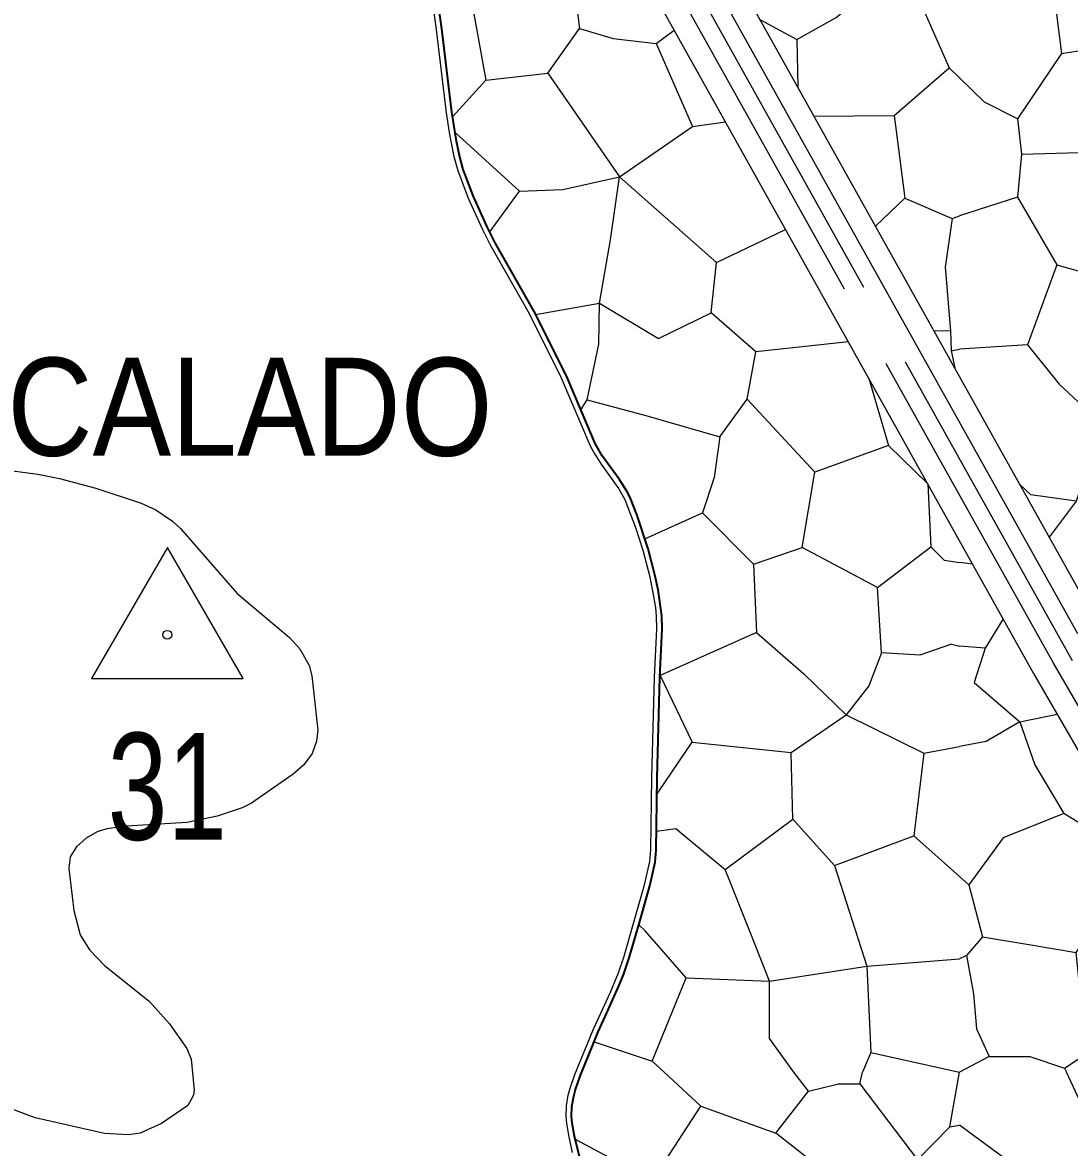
# Model space of a CAD drawing. Extents: x -64005 to -55000, y -89025 to -80000.
# Drawn here: x -57075 to -56487, y -87561 to -86930 of the extents above; entities that cross this region are included whole.
import ezdxf
from ezdxf.enums import TextEntityAlignment as Align

# ---------------------------------------------------------------- set-up
doc = ezdxf.new("R2010")
doc.units = 0
doc.header["$LTSCALE"] = 32
doc.linetypes.add('LONG_DASHED', pattern=[7.5, 6, -1.5])
for name, color, linetype, lineweight in [('1', 7, 'Continuous', 25), ('19', 7, 'Continuous', 25), ('24', 7, 'Continuous', 25), ('39', 7, 'LONG_DASHED', 25), ('41', 7, 'Continuous', 25), ('6', 7, 'Continuous', 25), ('8', 7, 'Continuous', 25)]:
    doc.layers.add(name, color=color, linetype=linetype, lineweight=lineweight)
doc.layers.add('36', color=7, linetype='Continuous')
doc.layers.add('37', color=7, linetype='Continuous')

msp = doc.modelspace()

# ---------------------------------------------------------------- linework, layer by layer
at = {"layer": '1'}
msp.add_lwpolyline([(-57102.66, -87178.36), (-57065.9, -87183.16), (-57053.84, -87185.51), (-57033.32, -87191.04), (-57007.96, -87199.46), (-56999.73, -87203.16), (-56990.39, -87209.44), (-56985.87, -87213.58), (-56954.12, -87250.03), (-56924.66, -87274.79), (-56918.87, -87281.12), (-56913.71, -87290.43), (-56912.28, -87296.3), (-56908.93, -87326.82), (-56909.58, -87333), (-56912.11, -87339.78), (-56916.78, -87346.17), (-56922.76, -87351.55), (-56946, -87367.67), (-56951.25, -87370.34), (-56965.31, -87375.08), (-56982.35, -87378.56), (-57016.08, -87380.69), (-57027.26, -87382.21), (-57032.59, -87383.82), (-57038.85, -87387.42), (-57044.22, -87392.18), (-57047.68, -87397.93), (-57048.52, -87404.41), (-57045.72, -87428.02), (-57042.07, -87441.54), (-57036.94, -87450), (-57028.54, -87458.75), (-57003.43, -87478.78), (-56991.97, -87491.48), (-56982.29, -87505.39), (-56979.91, -87511.34), (-56978.2, -87528.84), (-56978.64, -87531.57), (-56981.69, -87537.34), (-56996.52, -87547.49), (-57008.54, -87552.86), (-57015.06, -87553.83), (-57028.54, -87553.01), (-57067.46, -87544.3), (-57085.31, -87537.6)], dxfattribs=at)
at = {"layer": '19'}
for p, q in [((-56640.15, -86939.24), (-56639.61, -86965.86)), ((-56491.74, -86947.17), (-56453.09, -86940.84)), ((-56833.25, -86982.65), (-56814.52, -86962.15)), ((-56812.43, -87047.14), (-56795.71, -87024.29)), ((-56579.49, -87028.24), (-56595.96, -87043.99)), ((-56563.25, -87102.53), (-56553.95, -87102.7)), ((-56611.18, -87108.99), (-56663.15, -87114.6)), ((-56553.53, -87113.89), (-56548.89, -87112.97)), ((-56483.38, -87198.31), (-56498.51, -87218.41)), ((-56725.4, -87219.41), (-56693.08, -87204.92)), ((-56541.51, -87233.7), (-56548.89, -87232.62)), ((-56553.48, -87278.5), (-56548.89, -87279.66)), ((-56515.08, -87322.12), (-56494.1, -87317.74)), ((-56598.72, -87507.62), (-56548.89, -87518.73)), ((-56554.24, -87549.23), (-56548.89, -87548.43))]:
    msp.add_line(p, q, dxfattribs=at)
for points in [[(-56360.7, -87023.83), (-56358.01, -87027.67), (-56351.92, -87034.59), (-56346.57, -87039.78), (-56343.43, -87041.95), (-56340.23, -87043.41), (-56333.52, -87044.78), (-56325.87, -87045.06), (-56321.12, -87045.73), (-56311.72, -87047.89), (-56307.86, -87049.14), (-56306.12, -87050.12), (-56304.08, -87052.42), (-56303.17, -87055.34), (-56303.51, -87061.2), (-56306.06, -87084.97), (-56307.75, -87096.86), (-56307.76, -87102.8), (-56305.96, -87118.15), (-56478.69, -87253.88), (-56997.62, -86325.05)], [(-57152.39, -86423.82), (-57035.42, -86349.62), (-56507.31, -87294.92)], [(-56799.1, -86867.42), (-56824.64, -86906.19), (-56814.52, -86962.15), (-56779.73, -86958.19), (-56762.12, -86933.07)], [(-56760.24, -87573.57), (-56764.87, -87554.6), (-56766.2, -87547.21), (-56766.47, -87543.47), (-56766.28, -87537.9), (-56765.31, -87532.15), (-56764.33, -87528.35), (-56761.76, -87520.91), (-56751.57, -87496), (-56746.77, -87485.37), (-56740.31, -87471.23), (-56737.42, -87464.01), (-56734.23, -87454.56), (-56728.64, -87435.42), (-56722.7, -87414.19), (-56719.68, -87400.87), (-56719.02, -87394.1), (-56718.45, -87353.33), (-56717.04, -87297.29), (-56715.62, -87269.83), (-56715.81, -87262.55), (-56717.88, -87248.03), (-56719.53, -87240.31), (-56723.55, -87225.11), (-56729.85, -87205.69), (-56733.73, -87196.24), (-56735.54, -87192.66), (-56739.86, -87185.91), (-56749.32, -87172.88), (-56753.26, -87165.95), (-56769.41, -87128.02), (-56787.52, -87091.8), (-56809.31, -87053.31), (-56813.63, -87044.76), (-56821.49, -87027.27), (-56827.26, -87012.15), (-56829.42, -87004.35), (-56831.12, -86996.27), (-56833.66, -86980), (-56839.32, -86933.29), (-56845.55, -86888.29)], [(-56766.97, -86894.3), (-56762.12, -86933.07), (-56743.18, -86938.8), (-56718.97, -86941.44), (-56708.88, -86934.11)], [(-56497.46, -86901.35), (-56491.74, -86947.17), (-56516.41, -86983.74), (-56534.9, -86974.48), (-56548.89, -86960.8)], [(-56660.6, -86928.27), (-56640.15, -86939.24), (-56618.13, -86926.91), (-56596.1, -86908.4)], [(-56548.89, -86908.9), (-56568.8, -86923.37), (-56554.72, -86955.11), (-56548.89, -86960.8)], [(-56718.97, -86941.44), (-56698.71, -86988.14), (-56680.2, -86985.45)], [(-56630.4, -86982.33), (-56585.54, -86981.97), (-56554.72, -86955.11)], [(-56779.73, -86958.19), (-56739.66, -87016.34), (-56698.71, -86988.14)], [(-56514.21, -87003.57), (-56481.62, -87002.7), (-56455.64, -87004.9), (-56431.42, -86973.61)], [(-56585.54, -86981.97), (-56579.49, -87028.24), (-56553.06, -87039.71), (-56548.89, -87038.13)], [(-56516.41, -86983.74), (-56514.21, -87003.57), (-56516.41, -87027.8), (-56548.89, -87038.13)], [(-56831.86, -86991.52), (-56795.71, -87024.29), (-56771.48, -87023.4), (-56739.66, -87016.34)], [(-56786.67, -87093.51), (-56750.79, -87087.28), (-56744.62, -87051.6), (-56739.66, -87016.34)], [(-56739.66, -87016.34), (-56685.17, -87064.38), (-56646.45, -87045.86)], [(-56516.41, -87027.8), (-56494.39, -87065.7), (-56510.68, -87110.64), (-56548.89, -87112.97)], [(-56553.06, -87039.71), (-56557.03, -87067.02), (-56553.95, -87102.7), (-56553.53, -87113.89), (-56551.52, -87123.52)], [(-56494.39, -87065.7), (-56455.21, -87076.71), (-56426.57, -87042.35)], [(-56750.79, -87087.28), (-56717.76, -87107.11), (-56688.26, -87092.58), (-56685.17, -87064.38)], [(-56761.34, -87146.97), (-56757.83, -87141.48), (-56751.22, -87110.19), (-56750.79, -87087.28)], [(-56757.83, -87141.48), (-56724.8, -87150.29), (-56683.41, -87162.19), (-56668, -87141.03), (-56663.15, -87114.6), (-56688.26, -87092.58)], [(-56510.68, -87110.64), (-56493.06, -87132.67), (-56468.85, -87155.14), (-56483.38, -87198.31), (-56508.92, -87194.79), (-56514.87, -87189.12)], [(-56599.77, -87129.42), (-56588.74, -87167.04), (-56566.72, -87188.62), (-56566.71, -87188.6)], [(-56588.74, -87167.04), (-56630.13, -87182.02), (-56668, -87141.03)], [(-56683.41, -87162.19), (-56686.47, -87185.1), (-56693.08, -87204.92), (-56664.46, -87233.55), (-56637.15, -87224.3)], [(-56594.89, -87246.78), (-56637.15, -87224.3), (-56630.13, -87182.02)], [(-56566.72, -87188.62), (-56564.94, -87223.87), (-56557.46, -87231.36), (-56548.89, -87232.62)], [(-56553.48, -87278.5), (-56571.1, -87284.66), (-56592.68, -87283.34), (-56594.89, -87246.78), (-56564.94, -87223.87)], [(-56664.46, -87233.55), (-56662.69, -87271.89), (-56636.27, -87295.25), (-56612.5, -87318.15)], [(-56524.43, -87264.27), (-56534.45, -87280.68), (-56548.89, -87279.66)], [(-56662.69, -87271.89), (-56716.85, -87296.12), (-56698.81, -87333.57), (-56643.32, -87339.3), (-56612.5, -87318.15)], [(-56592.68, -87283.34), (-56599.71, -87301.84), (-56612.5, -87318.15), (-56568.9, -87339.74), (-56548.89, -87335.95)], [(-56534.45, -87280.68), (-56540.62, -87300.08), (-56515.08, -87322.12), (-56534.02, -87333.13), (-56548.89, -87335.95)], [(-56716.98, -87296.12), (-56716.85, -87296.12), (-56716.95, -87295.61)], [(-56507.31, -87294.92), (-56467.35, -87363.93), (-56389.48, -87498.86), (-56325.92, -87610.08), (-56279.46, -87688.87), (-56275.39, -87699.04)], [(-56515.08, -87322.12), (-56506.72, -87346.18), (-56490.43, -87373.5), (-56524.33, -87387.15), (-56543.71, -87413.59), (-56548.89, -87408.94)], [(-56718.59, -87363.1), (-56717.74, -87361.32), (-56698.81, -87333.57)], [(-56718.87, -87383.41), (-56708.04, -87382.03), (-56680.32, -87404.95), (-56642.43, -87376.75), (-56643.32, -87339.3)], [(-56568.9, -87339.74), (-56574.5, -87385.99), (-56548.89, -87408.94)], [(-56536.04, -87442.63), (-56510, -87447.06), (-56483.41, -87451.5), (-56465.31, -87423.72), (-56477.66, -87381.42), (-56490.43, -87373.5)], [(-56642.43, -87376.75), (-56618.97, -87402.74), (-56574.5, -87385.99)], [(-56702.3, -87465.76), (-56655.51, -87467.53), (-56665.64, -87441.96), (-56680.32, -87404.95)], [(-56618.97, -87402.74), (-56600.9, -87459.15), (-56548.89, -87455.08)], [(-56543.71, -87413.59), (-56536.04, -87442.63), (-56545.02, -87453.24), (-56548.89, -87455.08)], [(-56721.23, -87512.47), (-56702.3, -87465.76), (-56725.19, -87439.33), (-56728.83, -87436.07)], [(-56545.02, -87453.24), (-56541.03, -87474.78), (-56539.3, -87494.41), (-56532.26, -87509.83), (-56548.89, -87518.73)], [(-56489.98, -87516.43), (-56481.17, -87510.7), (-56478.98, -87495.28), (-56483.41, -87451.5)], [(-56641.86, -87518.73), (-56655.51, -87499.69), (-56655.51, -87467.53), (-56600.9, -87459.15), (-56598.72, -87507.62), (-56603.29, -87518.73)], [(-56753.9, -87501.69), (-56721.23, -87512.47), (-56714.5, -87518.73)], [(-56532.26, -87509.83), (-56509.36, -87509.83), (-56489.98, -87516.43), (-56488.91, -87518.73)], [(-56764.46, -87556.28), (-56721.14, -87579.46), (-56694.07, -87537.71), (-56714.5, -87518.73)], [(-56694.07, -87537.71), (-56651.9, -87552.78), (-56633.69, -87529.23), (-56641.86, -87518.73)], [(-56633.69, -87529.23), (-56616.83, -87525.24), (-56604.84, -87525.24), (-56603.29, -87518.73)], [(-56604.84, -87525.24), (-56572.44, -87567.89), (-56554.24, -87549.23), (-56548.89, -87518.73)], [(-56497.66, -87586.12), (-56471.02, -87557.24), (-56488.91, -87518.73)], [(-56510.52, -87606.54), (-56497.66, -87586.12), (-56548.89, -87548.43)], [(-56715.38, -87613.19), (-56682.95, -87626.95), (-56632.8, -87567.88), (-56651.9, -87552.78)]]:
    msp.add_lwpolyline(points, dxfattribs=at)
at = {"layer": '24'}
msp.add_lwpolyline([(-56765.97, -87563.63), (-56767.85, -87555.08), (-56769.15, -87547.35), (-56769.45, -87543.45), (-56769.31, -87537.63), (-56768.34, -87531.64), (-56767.31, -87527.69), (-56764.61, -87519.95), (-56754.33, -87494.82), (-56744.67, -87473.69), (-56740.24, -87462.96), (-56737.07, -87453.58), (-56731.52, -87434.58), (-56725.63, -87413.51), (-56722.67, -87400.45), (-56722.02, -87393.81), (-56721.45, -87353.27), (-56720.04, -87297.17), (-56718.63, -87269.91), (-56718.82, -87262.77), (-56719.3, -87258.03), (-56720.84, -87248.55), (-56722.46, -87240.94), (-56726.43, -87225.97), (-56730.39, -87213.17), (-56736.44, -87197.57), (-56740.31, -87190.58), (-56749.71, -87177.57), (-56754.08, -87170.89), (-56755.92, -87167.36), (-56772.13, -87129.28), (-56790.17, -87093.21), (-56811.98, -87054.69), (-56816.34, -87046.06), (-56824.27, -87028.4), (-56830.14, -87013.03), (-56832.33, -87005.1), (-56835.03, -86991.44), (-56836.63, -86980.44), (-56842.3, -86933.68), (-56848.52, -86888.74)], dxfattribs=at)
at = {"layer": '39'}
msp.add_line((-56485.49, -87287.84), (-57027.35, -86317.96), dxfattribs=at)
at = {"layer": '41'}
msp.add_lwpolyline([(-56993.25, -87224.2), (-57035.75, -87297.81), (-56950.75, -87297.81)], close=True, dxfattribs=at)
msp.add_circle((-56993.25, -87273.27), 2.5, dxfattribs=at)
at = {"layer": '6', "lineweight": 35}
msp.add_lwpolyline([(-56760.24, -87573.56), (-56764.87, -87554.6), (-56766.2, -87547.21), (-56766.47, -87543.47), (-56766.28, -87537.9), (-56765.31, -87532.15), (-56764.33, -87528.35), (-56761.76, -87520.91), (-56751.57, -87496), (-56746.77, -87485.37), (-56740.31, -87471.23), (-56737.42, -87464.01), (-56734.23, -87454.56), (-56728.64, -87435.42), (-56722.7, -87414.19), (-56719.68, -87400.87), (-56719.02, -87394.1), (-56718.45, -87353.33), (-56717.04, -87297.29), (-56715.62, -87269.83), (-56715.81, -87262.55), (-56717.88, -87248.03), (-56719.53, -87240.31), (-56723.55, -87225.11), (-56729.85, -87205.69), (-56733.73, -87196.24), (-56735.54, -87192.66), (-56739.86, -87185.91), (-56749.32, -87172.88), (-56753.26, -87165.95), (-56769.41, -87128.02), (-56787.52, -87091.8), (-56809.31, -87053.31), (-56813.63, -87044.76), (-56821.49, -87027.27), (-56827.26, -87012.15), (-56829.42, -87004.35), (-56831.12, -86996.27), (-56833.66, -86980), (-56839.32, -86933.29), (-56845.55, -86888.29)], dxfattribs=at)
at = {"layer": '8'}
msp.add_line((-56482.47, -87272.75), (-57014.1, -86321.18), dxfattribs=at)
at = {"layer": '8', "linetype": 'LONG_DASHED'}
msp.add_line((-56496.4, -87288.81), (-57030.95, -86332.01), dxfattribs=at)
msp.add_lwpolyline([(-56262.4, -87700.98), (-56262.4, -87697.86), (-56268.21, -87683.34), (-56315.11, -87603.8), (-56378.64, -87492.64), (-56456.53, -87357.66), (-56496.4, -87288.81)], dxfattribs=at)

# ---------------------------------------------------------------- texts
at = {"layer": '36', "width": 0.9}
msp.add_text('CALADO', height=55, dxfattribs=at).set_placement((-56946.92, -87172.83), align=Align.CENTER)
at = {"layer": '37', "width": 0.75}
msp.add_text('31', height=60, dxfattribs=at).set_placement((-56993.25, -87388.27), align=Align.CENTER)

doc.saveas('drawing.dxf')
